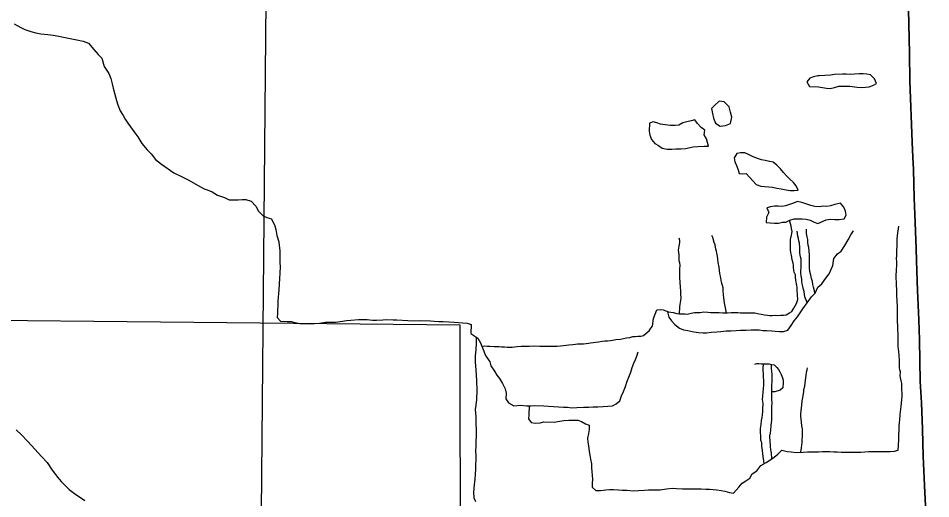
# Model space of a CAD drawing. Extents: x 1588073 to 2013523, y 1090242 to 1357120.
# Drawn here: x 1867279 to 1873346, y 1243292 to 1246488 of the extents above; entities that cross this region are included whole.
import ezdxf

# ---------------------------------------------------------------- set-up
doc = ezdxf.new("R2010")
doc.units = 0
for name, color, linetype in [('GM_X_Adjacent_County', 7, 'Continuous'), ('GM_X_County', 7, 'Continuous'), ('GM_X_County_Road', 7, 'Continuous'), ('GM_X_Minor_Lake', 7, 'Continuous'), ('GM_X_Minor_River', 7, 'Continuous'), ('GM_X_Section', 7, 'Continuous'), ('GM_X_Township', 7, 'Continuous'), ('GM_X_Township_Road', 7, 'Continuous')]:
    doc.layers.add(name, color=color, linetype=linetype)

msp = doc.modelspace()

# ---------------------------------------------------------------- linework, layer by layer
at = {"layer": 'GM_X_Adjacent_County'}
msp.add_lwpolyline([(1873192.3, 1246744.9), (1873203.6, 1246252.7), (1873207, 1246072.3), (1873221.5, 1245662.7), (1873226.1, 1245564.9), (1873229.9, 1245482.8), (1873235.5, 1245290.4), (1873239.9, 1245185.8), (1873247.8, 1244956.3), (1873251.3, 1244874.5), (1873257.4, 1244677.7), (1873266.2, 1244481), (1873270.1, 1244349.8), (1873276.4, 1244072.4), (1873284.7, 1243930.2), (1873291.4, 1243755.1), (1873295.6, 1243576.1), (1873304.5, 1243381), (1873313.1, 1243201.3)], dxfattribs=at)
at = {"layer": 'GM_X_County'}
msp.add_lwpolyline([(1873192.3, 1246744.9), (1873203.6, 1246252.7), (1873207, 1246072.3), (1873221.5, 1245662.7), (1873226.1, 1245564.9), (1873229.9, 1245482.8), (1873235.5, 1245290.4), (1873239.9, 1245185.8), (1873247.8, 1244956.3), (1873251.3, 1244874.5), (1873257.4, 1244677.7), (1873266.2, 1244481), (1873270.1, 1244349.8), (1873276.4, 1244072.4), (1873284.7, 1243930.2), (1873291.4, 1243755.1), (1873295.6, 1243576.1), (1873304.5, 1243381), (1873313.1, 1243201.3)], dxfattribs=at)
at = {"layer": 'GM_X_County_Road'}
for points in [[(1873239.9, 1245185.8), (1873235.5, 1245290.4), (1873229.9, 1245482.8), (1873226.1, 1245564.9), (1873221.5, 1245662.7), (1873207, 1246072.3), (1873203.6, 1246252.7), (1873192.3, 1246744.9), (1873181.6, 1247105.8), (1873162.6, 1247597.7), (1873148.6, 1247942), (1873135.2, 1248434), (1873121.1, 1248959), (1873107.5, 1249418.2), (1873093.6, 1249935.6)], [(1873345.7, 1241898.1), (1873341.9, 1242085.9), (1873335.8, 1242430.5), (1873330.9, 1242693), (1873322.2, 1242955.4), (1873313.1, 1243201.3), (1873304.5, 1243381), (1873295.7, 1243576.1), (1873291.4, 1243755.1), (1873284.7, 1243930.2), (1873276.4, 1244072.4), (1873270.1, 1244349.8), (1873266.2, 1244481), (1873257.4, 1244677.7), (1873251.3, 1244874.5), (1873247.8, 1244956.3), (1873239.9, 1245185.8)]]:
    msp.add_lwpolyline(points, dxfattribs=at)
at = {"layer": 'GM_X_Minor_Lake'}
for points in [[(1872604, 1246104.5), (1872595.9, 1246103.9), (1872565.8, 1246098), (1872541.8, 1246090), (1872521.7, 1246064), (1872540.1, 1246033.3)], [(1872540.1, 1246033.3), (1872599.7, 1246031.7), (1872651.7, 1246023.6), (1872677.8, 1246021.5), (1872705.8, 1246027.5), (1872733.9, 1246035.4), (1872757.9, 1246037.3), (1872808, 1246037.2), (1872856.1, 1246029.1), (1872886.1, 1246027), (1872912.1, 1246028.9), (1872936.2, 1246032.9), (1872960.2, 1246040.8), (1872984.3, 1246054.8), (1872972.4, 1246084.9), (1872944.4, 1246111.1), (1872920.4, 1246115.1), (1872896.4, 1246117.2), (1872870.3, 1246117.3), (1872838.3, 1246115.3), (1872814.3, 1246113.4), (1872784.2, 1246115.5), (1872758.2, 1246115.6), (1872706.1, 1246113.7), (1872680, 1246109.7), (1872604, 1246104.5)], [(1871475.5, 1245790.1), (1871473.1, 1245735.9), (1871479, 1245709.8), (1871489, 1245681.7), (1871510.9, 1245655.6), (1871534.9, 1245641.5), (1871558.9, 1245623.4), (1871592.9, 1245617.3), (1871625, 1245617.2), (1871651, 1245619.1), (1871683.1, 1245619), (1871715.1, 1245621), (1871767.2, 1245632.8), (1871797.3, 1245634.8), (1871839.4, 1245636.7), (1871867.4, 1245636.6), (1871861.5, 1245660.7), (1871855.5, 1245686.8), (1871839.6, 1245712.9), (1871843.7, 1245742.9), (1871819.7, 1245761.1), (1871795.7, 1245787.2), (1871777.8, 1245811.3), (1871753.7, 1245805.3), (1871723.7, 1245799.4), (1871697.6, 1245791.4), (1871671.5, 1245777.5), (1871645.5, 1245775.5), (1871615.4, 1245773.6), (1871579.4, 1245779.7), (1871549.4, 1245783.8)], [(1871549.4, 1245783.8), (1871525.4, 1245791.9), (1871499.3, 1245798), (1871475.5, 1245790.1)], [(1872215.1, 1245371), (1872241.1, 1245368.9), (1872269.2, 1245366.9), (1872293.2, 1245364.8), (1872323.2, 1245358.7), (1872351.3, 1245352.6), (1872385.3, 1245346.5), (1872411.3, 1245342.4), (1872437.3, 1245342.4), (1872463.4, 1245344.3), (1872451.5, 1245372.4), (1872433.5, 1245396.5), (1872409.5, 1245418.6), (1872385.6, 1245438.8), (1872365.6, 1245462.9), (1872347.7, 1245487), (1872321.7, 1245511.1), (1872297.7, 1245531.2), (1872273.7, 1245535.3), (1872243.7, 1245541.4), (1872219.6, 1245545.5), (1872187.6, 1245557.6), (1872159.6, 1245567.7), (1872133.6, 1245581.8), (1872109.6, 1245591.9), (1872081.6, 1245593.9), (1872057.5, 1245588), (1872039.4, 1245560), (1872043.3, 1245533.9), (1872053.3, 1245507.8), (1872065.2, 1245479.7), (1872071.1, 1245455.6), (1872095.2, 1245453.5), (1872119.2, 1245455.5), (1872161.9, 1245406.3)], [(1872161.9, 1245406.3), (1872185.1, 1245383.1), (1872215.1, 1245371)], [(1872383.1, 1245132.2), (1872408.7, 1245145.9), (1872436.8, 1245153.9), (1872490.9, 1245153.8), (1872516.9, 1245151.7), (1872542.9, 1245145.6), (1872570.9, 1245131.5), (1872594.9, 1245123.4), (1872651.1, 1245147.3), (1872677.1, 1245151.3), (1872707.2, 1245149.2), (1872737.2, 1245149.1), (1872769.3, 1245153), (1872783.4, 1245179.1), (1872779.4, 1245205.1), (1872767.5, 1245231.2), (1872745.6, 1245257.4), (1872707.5, 1245249.4), (1872679.4, 1245239.5), (1872655.4, 1245235.5), (1872631.3, 1245237.6), (1872603.3, 1245233.7), (1872575.2, 1245235.7), (1872549.2, 1245241.8), (1872489.2, 1245262), (1872459.2, 1245268.1), (1872433.1, 1245258.2), (1872407, 1245250.2), (1872378.9, 1245240.3), (1872354.9, 1245236.3), (1872330.9, 1245238.4), (1872306.8, 1245238.4), (1872280.8, 1245234.5), (1872256.7, 1245226.5), (1872268.7, 1245196.4), (1872254.5, 1245164.4), (1872252.4, 1245130.3), (1872278.5, 1245126.2), (1872306.5, 1245124.1)], [(1872306.5, 1245124.1), (1872332.5, 1245126.1), (1872360.6, 1245132), (1872383.1, 1245132.2)]]:
    msp.add_lwpolyline(points, dxfattribs=at)
at = {"layer": 'GM_X_Minor_River'}
for points in [[(1867251.7, 1246451.1), (1867295.5, 1246426.3), (1867323.3, 1246413.7), (1867363.2, 1246399), (1867395.1, 1246390.4), (1867429.1, 1246383.8), (1867475.2, 1246378.9), (1867511.3, 1246376.3), (1867549.3, 1246369.6), (1867579.2, 1246363.1), (1867613.2, 1246354.5), (1867645.2, 1246349.9), (1867669.2, 1246343.4), (1867711.2, 1246334.7), (1867745.1, 1246322.1), (1867782.4, 1246279.2), (1867810, 1246246.6), (1867833.6, 1246222.2), (1867850.8, 1246167.7), (1867882.1, 1246121), (1867895.5, 1246086.6), (1867903, 1246052.4), (1867910.5, 1246022.1), (1867925.6, 1245965.7), (1867931.2, 1245941.5), (1867940.7, 1245913.2), (1867956.1, 1245872.8), (1867975.6, 1245840.4), (1867989.2, 1245816.1), (1868006.8, 1245789.7), (1868024.5, 1245765.3), (1868048, 1245734.8), (1868073.5, 1245698.2), (1868100.9, 1245655.6), (1868136.2, 1245612.8), (1868161.9, 1245586.3), (1868191.3, 1245547.6), (1868230.9, 1245516.8), (1868314.2, 1245459.2), (1868367.9, 1245434.2), (1868409.7, 1245413.4), (1868491.2, 1245367.8), (1868515, 1245353.3), (1868540.9, 1245344.8), (1868568.8, 1245334.3), (1868604.6, 1245311.6), (1868650.4, 1245294.8), (1868680.3, 1245280.2), (1868704.3, 1245279.8), (1868740.5, 1245281.1), (1868766.6, 1245282.7), (1868792.6, 1245282.2), (1868826.6, 1245271.6), (1868858.1, 1245238.9), (1868875.6, 1245204.5), (1868907.1, 1245173.9), (1868931, 1245163.4), (1868963, 1245152.8), (1868984.3, 1245108.3), (1868991.8, 1245082.1), (1868999.2, 1245043.8), (1869010.5, 1245001.5), (1869014.1, 1244977.3), (1869017.6, 1244943.2), (1869017.1, 1244915.1), (1869018.2, 1244862.9), (1869019.8, 1244834.8)], [(1871888.2, 1245887.2), (1871894.1, 1245855.1), (1871902, 1245823), (1871913.9, 1245790.9), (1871945.9, 1245770.8), (1871982, 1245774.7), (1872014.1, 1245788.6), (1872022.2, 1245830.7), (1872014.3, 1245862.8), (1872004.4, 1245898.9), (1871972.4, 1245931.1), (1871938.4, 1245937.2), (1871906.3, 1245905.2), (1871888.2, 1245887.2)], [(1872435, 1244560.4), (1872453.1, 1244590.4), (1872461.2, 1244616.4), (1872459.3, 1244648.5), (1872457.4, 1244678.6), (1872457.4, 1244696.6), (1872455.5, 1244710.7), (1872449.6, 1244746.8), (1872445.6, 1244764.9), (1872445.7, 1244780.9), (1872437.7, 1244799), (1872435.7, 1244813), (1872433.8, 1244829.1), (1872433.8, 1244845.1), (1872431.9, 1244859.1), (1872423.9, 1244881.2), (1872422, 1244897.3), (1872420, 1244911.3), (1872416.1, 1244929.4), (1872414.1, 1244945.4), (1872414.3, 1245015.6), (1872420.4, 1245045.6), (1872424.5, 1245069.7), (1872420.6, 1245089.8), (1872416.6, 1245105.8), (1872412.6, 1245119.9), (1872407.3, 1245144.8)], [(1871595.6, 1244534.4), (1871603.6, 1244500.3), (1871621.5, 1244476.2), (1871643.5, 1244452.1), (1871675.4, 1244426), (1871701.4, 1244415.9), (1871731.5, 1244411.8), (1871771.5, 1244401.7), (1871801.5, 1244397.6), (1871831.6, 1244395.5), (1871855.6, 1244395.4), (1871887.7, 1244399.4), (1871923.7, 1244403.3), (1871949.8, 1244405.2), (1871985.8, 1244409.1), (1872015.9, 1244409.1), (1872051.9, 1244411), (1872080, 1244412.9), (1872118.1, 1244412.8), (1872152.1, 1244414.7), (1872204.2, 1244414.6), (1872230.2, 1244410.5), (1872256.3, 1244410.4), (1872288.3, 1244408.3), (1872312.3, 1244406.3), (1872340.4, 1244404.2), (1872366.4, 1244404.1), (1872394.5, 1244414.1), (1872416.6, 1244444.1), (1872438.7, 1244476.1), (1872458.8, 1244502.1), (1872495, 1244554.2), (1872523.2, 1244594.2), (1872553.4, 1244634.2), (1872577.5, 1244660.2), (1872595.6, 1244700.3), (1872621.7, 1244722.3), (1872647.9, 1244758.3), (1872670, 1244788.3), (1872694.2, 1244844.4), (1872702.4, 1244890.5), (1872726.5, 1244920.5), (1872750.6, 1244938.5), (1872774.7, 1244976.6), (1872796.9, 1245014.6), (1872815, 1245046.6), (1872833.1, 1245074.7)], [(1872524.1, 1244596.5), (1872509.3, 1244634.4), (1872507.4, 1244650.4), (1872503.4, 1244670.5), (1872499.4, 1244684.5), (1872495.5, 1244704.6), (1872491.5, 1244722.6), (1872489.6, 1244738.7), (1872487.6, 1244752.7), (1872483.7, 1244774.8), (1872481.7, 1244792.8), (1872481.8, 1244810.9), (1872483.9, 1244826.9), (1872484, 1244869), (1872484, 1244885.1), (1872480.1, 1244901.1), (1872476.1, 1244925.2), (1872476.3, 1244963.3), (1872472.3, 1244991.4), (1872468.4, 1245007.4), (1872466.4, 1245023.5), (1872462.5, 1245039.5), (1872458.6, 1245071.6)], [(1872577.2, 1244658), (1872565.6, 1244700.4), (1872561.6, 1244716.4), (1872559.7, 1244736.5), (1872553.7, 1244756.6), (1872547.8, 1244778.6), (1872541.9, 1244802.7), (1872539.9, 1244828.8), (1872540.2, 1244915), (1872536.3, 1244939.1), (1872534.3, 1244963.1), (1872530.4, 1244979.2), (1872528.4, 1244999.2), (1872528.5, 1245015.3), (1872524.5, 1245033.3), (1872520.6, 1245057.4), (1872518.6, 1245071.5), (1872518.7, 1245085.5)], [(1873134, 1243681), (1873133.4, 1243692.3), (1873133.5, 1243724.4), (1873135.5, 1243744.4), (1873135.6, 1243772.5), (1873137.7, 1243800.6), (1873139.7, 1243814.6), (1873141.9, 1243852.7), (1873150, 1243904.8), (1873154.2, 1243952.9), (1873156.3, 1243973), (1873156.3, 1243987), (1873152.4, 1244023.1), (1873152.5, 1244059.2), (1873148.6, 1244075.3), (1873142.6, 1244109.4), (1873144.7, 1244135.4), (1873140.8, 1244149.5), (1873138.8, 1244163.5), (1873138.9, 1244185.6), (1873137, 1244213.7), (1873135.1, 1244245.7), (1873133.1, 1244271.8), (1873131.2, 1244285.9), (1873129.2, 1244303.9), (1873129.4, 1244354), (1873129.5, 1244390.1), (1873127.6, 1244414.2), (1873127.6, 1244440.3), (1873123.7, 1244472.4), (1873124, 1244578.6), (1873122.1, 1244598.7), (1873122.2, 1244616.7), (1873120.2, 1244632.8), (1873120.3, 1244678.9), (1873118.5, 1244717), (1873118.5, 1244737.1), (1873116.6, 1244755.1), (1873116.6, 1244775.2), (1873118.8, 1244813.2), (1873120.9, 1244847.3), (1873120.9, 1244871.4), (1873119, 1244885.4), (1873119.1, 1244915.5), (1873121.2, 1244949.6), (1873123.2, 1244965.6), (1873121.3, 1244987.7), (1873123.4, 1245019.8), (1873125.5, 1245041.8), (1873127.5, 1245059.9), (1873131.6, 1245089.9), (1873133.7, 1245106)], [(1871675.3, 1244519.6), (1871677.9, 1244568.3), (1871679.9, 1244584.4), (1871684, 1244610.4), (1871686.1, 1244628.5), (1871684.1, 1244652.5), (1871684.2, 1244672.6), (1871682.3, 1244700.7), (1871680.4, 1244730.8), (1871678.5, 1244762.8), (1871676.5, 1244776.9), (1871676.6, 1244821), (1871678.7, 1244843), (1871676.8, 1244861.1), (1871672.8, 1244875.1), (1871672.9, 1244915.2), (1871671, 1244929.3), (1871669, 1244945.3), (1871673.1, 1244971.4), (1871677.2, 1244995.4), (1871677.2, 1245009.5), (1871673.2, 1245025.5)], [(1871988, 1244526.2), (1871978.3, 1244573.6), (1871974.4, 1244595.6), (1871972.4, 1244609.7), (1871968.5, 1244647.8), (1871966.6, 1244673.9), (1871964.7, 1244693.9), (1871954.8, 1244732), (1871946.9, 1244772.2), (1871942.9, 1244790.2), (1871939.1, 1244832.3), (1871933.1, 1244864.4), (1871929.2, 1244884.5), (1871927.3, 1244906.6), (1871923.3, 1244924.6), (1871921.4, 1244938.7), (1871917.4, 1244952.7), (1871911.5, 1244980.8), (1871905.5, 1244996.8), (1871897.6, 1245029), (1871889.6, 1245043)], [(1869019.8, 1244834.8), (1869019, 1244792.6), (1869016.4, 1244756.6), (1869013.8, 1244718.5), (1869011.1, 1244682.4), (1869005.8, 1244606.2), (1869005.3, 1244576.1), (1869002.8, 1244548.1), (1869002.4, 1244524), (1869000, 1244498), (1869021.6, 1244473.5), (1869067.7, 1244470.7), (1869093.8, 1244470.2), (1869117.8, 1244463.8), (1869151.8, 1244457.2), (1869224, 1244455.9), (1869248.1, 1244457.5), (1869282.2, 1244460.9), (1869322.4, 1244466.2), (1869362.5, 1244465.5), (1869388.6, 1244467.1), (1869434.9, 1244474.3), (1869461, 1244477.9), (1869489.2, 1244479.4), (1869541.4, 1244484.5), (1869599.6, 1244483.4), (1869633.6, 1244480.8), (1869659.7, 1244480.4), (1869701.8, 1244481.6), (1869727.9, 1244483.2), (1869772.1, 1244482.4), (1869796.1, 1244482), (1869868.3, 1244476.7), (1869910.4, 1244476), (1869948.5, 1244477.3), (1870020.7, 1244476.1), (1870044.7, 1244473.6), (1870074.8, 1244471.1), (1870102.9, 1244470.6), (1870140.9, 1244467.9), (1870177, 1244467.3), (1870205.1, 1244464.8), (1870235.1, 1244462.3), (1870263.2, 1244459.8), (1870291.1, 1244451.2), (1870288.1, 1244391.1), (1870333.7, 1244360.2), (1870353.2, 1244329.8), (1870364.7, 1244295.4), (1870385.9, 1244244.9), (1870413.3, 1244202.3), (1870420.8, 1244176.1), (1870444.3, 1244141.5), (1870461.9, 1244115.1), (1870479.6, 1244090.8), (1870499.1, 1244058.3), (1870516.6, 1244023.9), (1870522.1, 1243993.7), (1870521.5, 1243957.6), (1870539, 1243929.2), (1870574.8, 1243910.5), (1870621, 1243913.7), (1870657.1, 1243911.1), (1870687.2, 1243910.5), (1870711.2, 1243912.1), (1870773.4, 1243911), (1870803.5, 1243908.5), (1870871.6, 1243903.3), (1870903.6, 1243900.7), (1870931.7, 1243900.2), (1870959.8, 1243897.7), (1870991.9, 1243899.2), (1871036, 1243900.4), (1871072.2, 1243901.8), (1871102.3, 1243903.2), (1871132.4, 1243902.7), (1871168.5, 1243906.1), (1871228.8, 1243909.1), (1871253.1, 1243922.7), (1871277.5, 1243944.3), (1871290.1, 1243976.2), (1871302.6, 1244006.1), (1871315.2, 1244038), (1871327.9, 1244073.9), (1871338.4, 1244101.8), (1871350.9, 1244133.7), (1871361.5, 1244165.6), (1871372, 1244193.5), (1871382.4, 1244217.4), (1871390.9, 1244241.3), (1871401.4, 1244269.2)], [(1870361.5, 1244305.5), (1870381.1, 1244309), (1870399.2, 1244307), (1870415.2, 1244306.9), (1870443.2, 1244304.8), (1870475.3, 1244304.8), (1870491.3, 1244302.7), (1870511.3, 1244302.7), (1870529.3, 1244300.6), (1870563.4, 1244300.5), (1870577.4, 1244302.5), (1870595.5, 1244304.4), (1870621.5, 1244306.4), (1870641.5, 1244306.3), (1870675.6, 1244306.2), (1870709.6, 1244308.2), (1870747.7, 1244306.1), (1870781.7, 1244306), (1870817.8, 1244307.9), (1870861.9, 1244307.8), (1870883.9, 1244309.7), (1870903.9, 1244311.7), (1870940, 1244315.6), (1870966, 1244317.5), (1870984.1, 1244319.5), (1870998.1, 1244321.4), (1871012.1, 1244321.4), (1871036.2, 1244323.4), (1871054.2, 1244325.3), (1871070.2, 1244327.3), (1871084.3, 1244329.2), (1871118.3, 1244333.2), (1871136.4, 1244335.1), (1871160.4, 1244339.1), (1871178.4, 1244343.1), (1871196.5, 1244343), (1871216.5, 1244344.9), (1871230.5, 1244346.9), (1871252.6, 1244350.9), (1871282.6, 1244352.8), (1871302.7, 1244358.8), (1871322.7, 1244362.7), (1871344.8, 1244364.7), (1871364.8, 1244370.6), (1871380.8, 1244370.6), (1871398.9, 1244372.6), (1871418.9, 1244374.5), (1871434.9, 1244378.5), (1871453, 1244392.5), (1871473.1, 1244408.4), (1871485.1, 1244426.5), (1871495.2, 1244440.5), (1871501.4, 1244490.6), (1871525.4, 1244548.1)], [(1871525.4, 1244548.1), (1871529.6, 1244548.7), (1871549.6, 1244550.6), (1871565.6, 1244548.6), (1871601.7, 1244536.4), (1871617.7, 1244532.4), (1871633.7, 1244530.3), (1871657.7, 1244524.3), (1871675.7, 1244522.2), (1871709.8, 1244522.1), (1871725.8, 1244520.1), (1871751.8, 1244526), (1871773.9, 1244530), (1871791.9, 1244531.9), (1871812, 1244531.9), (1871838, 1244535.8), (1871864, 1244533.8), (1871882.1, 1244531.7), (1871938.1, 1244531.6), (1871964.2, 1244529.5), (1871994.2, 1244529.4), (1872018.3, 1244531.4), (1872038.3, 1244531.3), (1872062.3, 1244531.2), (1872080.4, 1244529.2), (1872176.5, 1244528.9), (1872194.5, 1244524.9), (1872218.5, 1244520.8), (1872240.5, 1244514.7), (1872260.6, 1244512.7), (1872276.6, 1244510.6), (1872290.6, 1244510.6), (1872314.6, 1244512.6), (1872328.7, 1244510.5), (1872348.7, 1244512.4), (1872366.7, 1244512.4), (1872384.8, 1244516.4), (1872406.8, 1244528.3), (1872422.9, 1244538.3), (1872435, 1244560.4)], [(1870323.6, 1244367.1), (1870323.1, 1244328.3), (1870320.3, 1244282.2), (1870317.6, 1244242.1), (1870317, 1244202), (1870320.1, 1244147.7), (1870324.9, 1244079.4), (1870327.8, 1244013.1), (1870324.8, 1243953), (1870322.1, 1243914.9), (1870317.6, 1243884.9), (1870320.8, 1243838.7), (1870322, 1243788.5), (1870323.4, 1243754.4), (1870322.7, 1243710.2), (1870322, 1243672.1), (1870321.6, 1243646), (1870318.9, 1243605.9), (1870320.5, 1243581.8), (1870318.9, 1243489.6), (1870316.3, 1243455.5), (1870313.7, 1243419.4), (1870309.2, 1243387.4), (1870306.3, 1243335.3), (1870307.7, 1243299.1), (1870319.3, 1243274.8)], [(1872175.4, 1244188.1), (1872189.5, 1244192), (1872203.5, 1244192), (1872219.5, 1244190), (1872271.6, 1244189.8), (1872289.6, 1244185.8), (1872303.6, 1244181.7), (1872321.6, 1244165.6), (1872333.6, 1244151.6), (1872341.5, 1244135.5), (1872351.5, 1244119.4), (1872359.5, 1244097.4), (1872363.4, 1244081.3), (1872365.4, 1244065.3), (1872361.2, 1244029.2), (1872345.2, 1244015.2), (1872309.1, 1244003.3), (1872288.7, 1244004.1)], [(1872237.4, 1243525.4), (1872235.6, 1243544.3), (1872231.7, 1243572.3), (1872229.7, 1243592.4), (1872227.8, 1243610.4), (1872221.9, 1243642.6), (1872221.9, 1243664.6), (1872216, 1243682.7), (1872216.1, 1243706.7), (1872214.1, 1243736.8), (1872214.2, 1243758.9), (1872218.3, 1243786.9), (1872220.4, 1243813), (1872224.5, 1243833), (1872226.5, 1243851.1), (1872228.6, 1243873.1), (1872228.6, 1243887.2), (1872230.7, 1243925.2), (1872226.8, 1243953.3), (1872228.9, 1243975.4), (1872231, 1244001.4), (1872233, 1244025.5), (1872235.1, 1244047.6), (1872235.2, 1244079.6), (1872233.3, 1244101.7), (1872233.3, 1244123.8), (1872231.4, 1244145.8), (1872231.4, 1244159.9), (1872234.8, 1244189.7)], [(1872289.7, 1243557.9), (1872289.7, 1243560.2), (1872285.8, 1243594.3), (1872281.9, 1243618.3), (1872279.9, 1243640.4), (1872278.1, 1243682.5), (1872276.1, 1243696.6), (1872276.1, 1243710.6), (1872280.2, 1243730.6), (1872282.3, 1243748.7), (1872284.4, 1243778.7), (1872286.4, 1243798.8), (1872288.5, 1243812.8), (1872288.6, 1243866.9), (1872288.8, 1243903.1), (1872290.8, 1243931.1), (1872288.9, 1243951.2), (1872289.2, 1244039.4), (1872291.3, 1244079.5), (1872291.4, 1244117.6), (1872289.5, 1244137.6), (1872287.5, 1244159.7), (1872286.9, 1244186.8)], [(1872482.7, 1243601.1), (1872486.2, 1243631.8), (1872488.3, 1243647.9), (1872490.3, 1243665.9), (1872490.4, 1243688), (1872492.4, 1243702), (1872492.6, 1243756.1), (1872488.7, 1243776.2), (1872486.7, 1243802.3), (1872484.8, 1243822.3), (1872482.9, 1243840.4), (1872482.9, 1243856.4), (1872487, 1243896.5), (1872489.1, 1243914.6), (1872491.2, 1243942.6), (1872495.2, 1243962.7), (1872501.4, 1244004.8), (1872501.4, 1244018.8), (1872507.5, 1244040.8), (1872511.6, 1244060.9), (1872513.6, 1244080.9), (1872515.7, 1244097), (1872517.7, 1244111), (1872519.8, 1244133), (1872523.8, 1244149.1), (1872525.9, 1244163.1)], [(1870675.7, 1243910.7), (1870674.2, 1243849.1), (1870672.1, 1243823), (1870688.1, 1243798.9), (1870718.1, 1243794.8), (1870748.1, 1243796.8), (1870774.2, 1243802.7), (1870842.3, 1243802.5), (1870866.3, 1243806.5), (1870906.4, 1243812.4), (1870938.5, 1243814.3), (1870998.6, 1243814.1), (1871022.6, 1243806.1), (1871050.6, 1243790), (1871074.6, 1243781.9), (1871074.5, 1243751.8), (1871070.4, 1243725.7), (1871064.3, 1243695.7), (1871066.2, 1243667.6), (1871070.2, 1243643.5), (1871074, 1243607.4), (1871080, 1243581.3), (1871083.9, 1243555.3), (1871089.8, 1243525.2), (1871089.7, 1243497.1), (1871091.7, 1243473), (1871093.6, 1243447), (1871097.5, 1243422.9), (1871095.4, 1243392.8), (1871095.4, 1243368.8), (1871119.3, 1243346.6), (1871149.4, 1243346.6), (1871185.4, 1243350.5), (1871209.5, 1243354.4), (1871235.5, 1243354.4), (1871269.6, 1243352.3), (1871293.6, 1243350.2), (1871325.6, 1243348.1), (1871367.7, 1243344), (1871403.7, 1243345.9), (1871441.8, 1243349.8), (1871469.9, 1243351.8), (1871509.9, 1243351.6), (1871546, 1243351.6), (1871588.1, 1243357.5), (1871626.1, 1243361.4), (1871656.2, 1243361.3), (1871696.2, 1243357.2), (1871754.3, 1243359), (1871820.4, 1243358.9), (1871850.4, 1243354.8), (1871874.5, 1243354.7), (1871922.5, 1243350.6), (1871952.6, 1243346.5), (1871976.6, 1243342.4), (1872006.6, 1243334.3), (1872034.6, 1243330.2), (1872070.8, 1243368.2), (1872092.9, 1243396.2), (1872117, 1243410.2), (1872143.1, 1243428.2), (1872159.2, 1243458.2), (1872189.3, 1243478.2), (1872215.5, 1243514.2), (1872251.6, 1243534.2), (1872275.7, 1243548.2), (1872303.8, 1243568.1), (1872327.9, 1243588.1), (1872356, 1243616.1), (1872390, 1243606), (1872418, 1243603.9), (1872450.1, 1243599.9), (1872498.1, 1243601.7), (1872526.2, 1243603.7), (1872600.3, 1243603.5), (1872626.4, 1243607.4), (1872674.4, 1243605.3), (1872700.5, 1243603.2), (1872724.5, 1243603.1), (1872752.5, 1243601.1), (1872852.7, 1243600.8), (1872880.7, 1243602.7), (1872906.8, 1243604.7), (1872932.8, 1243606.6), (1873075, 1243606.2), (1873105.1, 1243608.2), (1873129.1, 1243614.1), (1873133.4, 1243683.3)], [(1867266.1, 1243749.8), (1867299.6, 1243717.1), (1867343, 1243672.2), (1867390.3, 1243621.2), (1867433.6, 1243572.3), (1867471, 1243533.5), (1867504.3, 1243482.7), (1867541.6, 1243433.9), (1867565.2, 1243407.4), (1867616.5, 1243354.4), (1867652.1, 1243327.6), (1867721.5, 1243280.3)]]:
    msp.add_lwpolyline(points, dxfattribs=at)
at = {"layer": 'GM_X_Section'}
msp.add_lwpolyline([(1864904.2, 1244501), (1870215.8, 1244448.9), (1870221.9, 1239160.6), (1864834.6, 1239221.8)], close=True, dxfattribs=at)
at = {"layer": 'GM_X_Township'}
msp.add_lwpolyline([(1873313.1, 1243201.3), (1873304.5, 1243381), (1873295.6, 1243576.1), (1873291.4, 1243755.1), (1873284.7, 1243930.2), (1873276.4, 1244072.4), (1873270.1, 1244349.8), (1873266.2, 1244481), (1873257.4, 1244677.7), (1873251.3, 1244874.5), (1873247.8, 1244956.3), (1873239.9, 1245185.8), (1873235.5, 1245290.4), (1873229.9, 1245482.8), (1873226.1, 1245564.9), (1873221.5, 1245662.7), (1873207, 1246072.3), (1873203.6, 1246252.7), (1873192.3, 1246744.9)], dxfattribs=at)
at = {"layer": 'GM_X_Township_Road'}
msp.add_lwpolyline([(1868879.6, 1237583.8), (1868879.6, 1237585), (1868878, 1237791.2), (1868883, 1241748.6), (1868941.8, 1248305.7)], dxfattribs=at)

doc.saveas('drawing.dxf')
